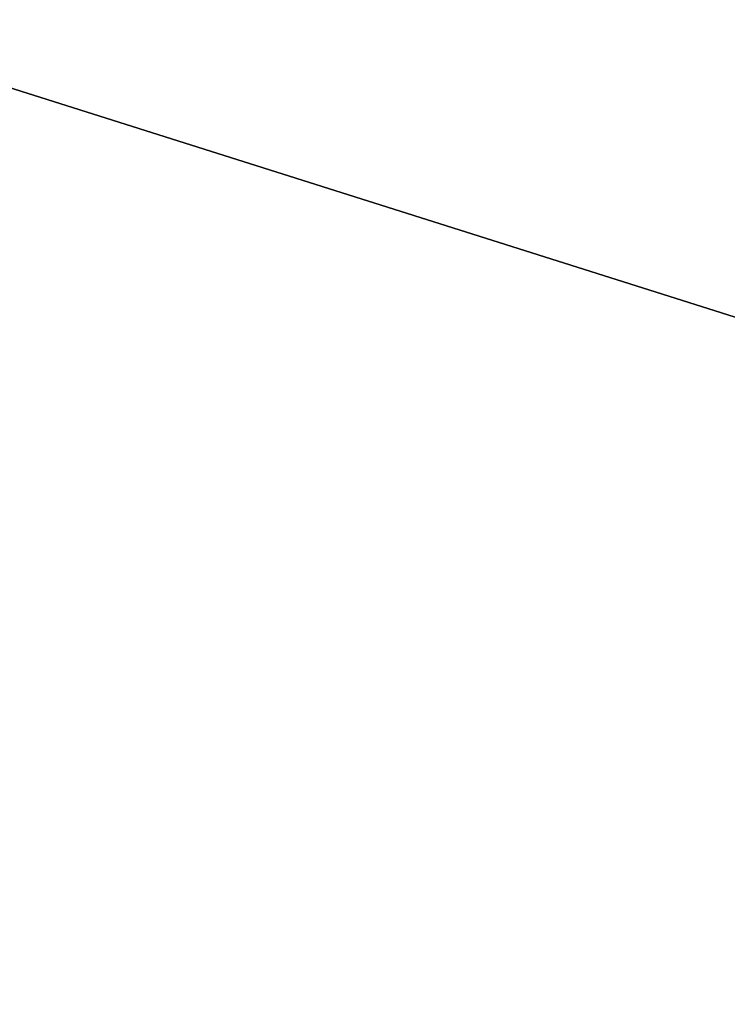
# Model space of a CAD drawing. Extents: x -200 to 200, y -434 to 356.
# Tile 890 of 1056: x -97.174 to -96.963, y 277.692 to 277.985. Entities that reach past the tile are written whole.
import ezdxf

# ---------------------------------------------------------------- set-up
doc = ezdxf.new("R2010")
doc.units = 0
doc.header["$LTSCALE"] = 52.148148
for name, color, linetype in [('1690', 7, 'CONTINUOUS'), ('361', 7, 'CONTINUOUS'), ('740', 7, 'CONTINUOUS'), ('805', 7, 'CONTINUOUS'), ('806', 7, 'CONTINUOUS'), ('826', 7, 'CONTINUOUS')]:
    doc.layers.add(name, color=color, linetype=linetype)

msp = doc.modelspace()

# ---------------------------------------------------------------- linework, layer by layer
at = {"layer": '1690', "color": 7, "linetype": 'CONTINUOUS'}
for points in [[(-94.70438, 277.1828, 68.65), (-100, 278.85832, 68.65), (-95.48542, 274.72466, 68.55), (-94.70438, 277.1828, 68.65)], [(-100, 278.85832, 68.65), (-100, 277.63358, 68.62499), (-95.48542, 274.72466, 68.55), (-100, 278.85832, 68.65)]]:
    msp.add_3dface(points, dxfattribs=at)
at = {"layer": '361', "color": 7, "linetype": 'CONTINUOUS'}
for points in [[(-97.87883, 278.25, 46.52857), (-97.00005, 278.25, 48.65), (-98.23223, 277.75, 46.88223), (-97.87883, 278.25, 46.52857)], [(-97.00005, 278.25, 48.65), (-97.5, 277.75, 48.65), (-98.23223, 277.75, 46.88223), (-97.00005, 278.25, 48.65)], [(-97.00005, 278.25, 48.65), (-97.87883, 278.25, 50.77143), (-97.5, 277.75, 48.65), (-97.00005, 278.25, 48.65)]]:
    msp.add_3dface(points, dxfattribs=at)
at = {"layer": '740', "color": 7, "linetype": 'CONTINUOUS'}
for points in [[(160, 279.22728, 9.91066), (-160, 279.22728, 9.91066), (-160, 275.39985, 6.85839), (160, 279.22728, 9.91066)], [(160, 275.39985, 6.85839), (160, 279.22728, 9.91066), (-160, 275.39985, 6.85839), (160, 275.39985, 6.85839)], [(160, 275.39985, -6.85839), (-160, 275.39985, -6.85839), (-160, 279.22728, -9.91066), (160, 275.39985, -6.85839)], [(160, 279.22728, -9.91066), (160, 275.39985, -6.85839), (-160, 279.22728, -9.91066), (160, 279.22728, -9.91066)]]:
    msp.add_3dface(points, dxfattribs=at)
at = {"layer": '805', "color": 7, "linetype": 'CONTINUOUS'}
msp.add_3dface([(-95.01546, 279.0766, 68.65), (-100, 278.85832, 68.65), (-94.70438, 277.1828, 68.65), (-95.01546, 279.0766, 68.65)], dxfattribs=at)
at = {"layer": '806', "color": 7, "linetype": 'CONTINUOUS'}
msp.add_3dface([(-106.76847, 276.71304, 15.65), (-100, 279.5, 15.65), (-93.49431, 276.93976, 15.65), (-106.76847, 276.71304, 15.65)], dxfattribs=at)
at = {"layer": '826', "color": 7, "linetype": 'CONTINUOUS'}
for points in [[(-92.66656, 277.15645, 15.94289), (-100, 279.5, 15.65), (-100, 280.20711, 15.94289), (-92.66656, 277.15645, 15.94289)], [(-93.70065, 278.36509, 16.65), (-92.66656, 277.15645, 15.94289), (-100, 280.20711, 15.94289), (-93.70065, 278.36509, 16.65)], [(-93.49431, 276.93976, 15.65), (-100, 279.5, 15.65), (-92.66656, 277.15645, 15.94289), (-93.49431, 276.93976, 15.65)]]:
    msp.add_3dface(points, dxfattribs=at)

doc.saveas('drawing.dxf')
